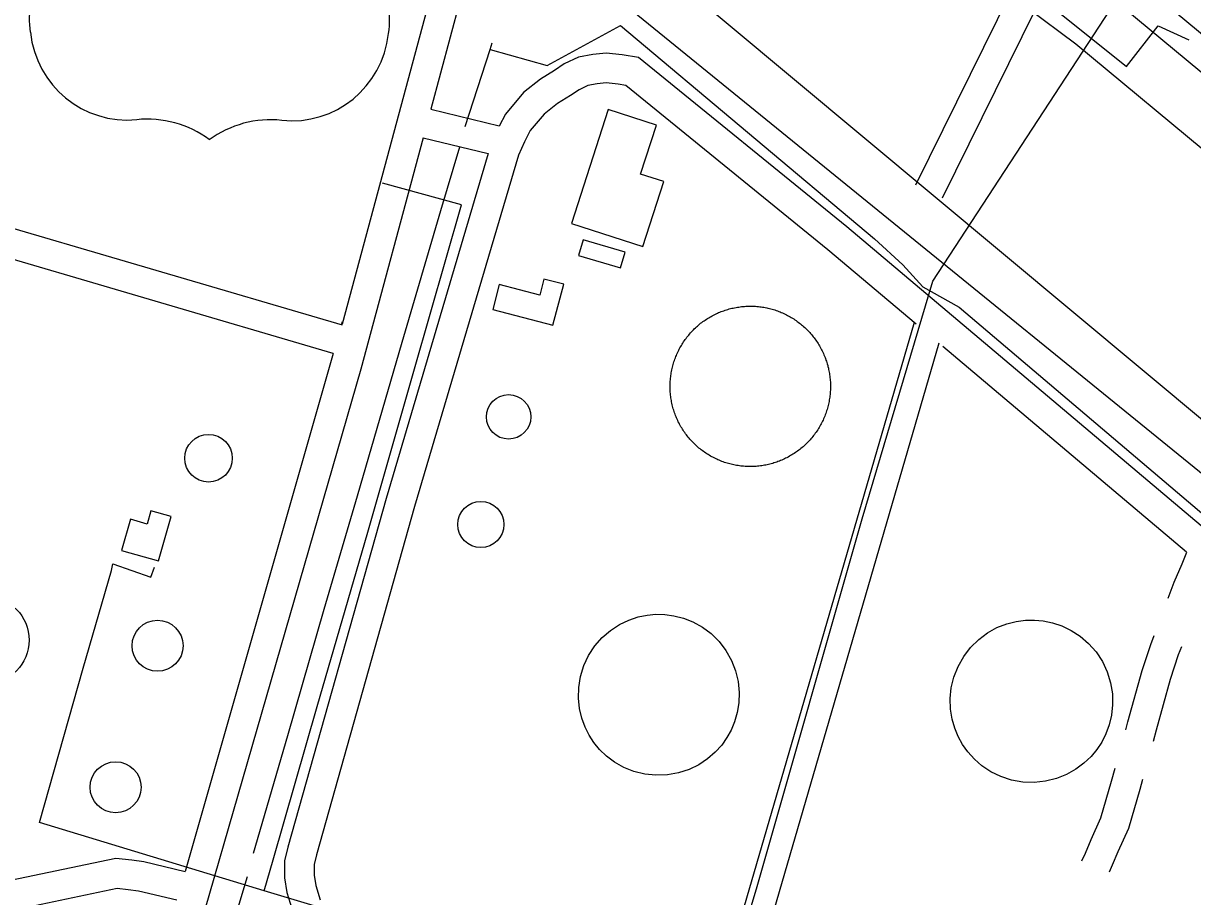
# Model space of a CAD drawing. Extents: x 3568792 to 3606828, y 529143 to 554785.
# Drawn here: x 3574666 to 3575849, y 550274 to 551157 of the extents above; entities that cross this region are included whole.
import ezdxf

# ---------------------------------------------------------------- set-up
doc = ezdxf.new("R2010")
doc.units = 0
for name, color, linetype in [('V-BLDG-OTLN', 7, 'Continuous'), ('V-DOMW-TANK', 7, 'Continuous'), ('V-ROAD-CNTR', 7, 'Continuous'), ('V-ROAD-IDEN', 7, 'Continuous'), ('V-SITE-OTLN', 7, 'Continuous'), ('V-TOPO-SHOR', 7, 'Continuous'), ('V-UTIL-LINE', 7, 'Continuous')]:
    doc.layers.add(name, color=color, linetype=linetype)

msp = doc.modelspace()

# ---------------------------------------------------------------- linework, layer by layer
at = {"layer": 'V-BLDG-OTLN'}
for points in [[(3575257.5, 551070.2), (3575220.3, 550955.2), (3575292.4, 550931.9), (3575313.6, 550997.4), (3575290.2, 551005), (3575306.2, 551054.4)], [(3575227.3, 550922.6), (3575269.9, 550910.2), (3575274.5, 550926.1), (3575232, 550938.5)], [(3575140.7, 550868.2), (3575201.6, 550852.1), (3575212.6, 550893.6), (3575192.5, 550898.9), (3575188.2, 550882.5), (3575147.3, 550893.4)], [(3574802.6, 550613.8), (3574815.4, 550658.7), (3574794.9, 550664.5), (3574791, 550651), (3574774.1, 550655.9), (3574765.1, 550624.5)]]:
    msp.add_lwpolyline(points, close=True, dxfattribs=at)
at = {"layer": 'V-DOMW-TANK'}
for points in [[(3575359.2, 550859.7), (3575360.4, 550860.4), (3575361.6, 550861.1), (3575362.8, 550861.8), (3575364.1, 550862.5), (3575365.4, 550863.1), (3575366.6, 550863.7), (3575367.9, 550864.3), (3575369.2, 550864.9), (3575370.5, 550865.4), (3575371.8, 550865.9), (3575373.2, 550866.4), (3575374.5, 550866.9), (3575375.8, 550867.4), (3575377.2, 550867.8), (3575378.5, 550868.2), (3575379.9, 550868.6), (3575381.3, 550869), (3575382.6, 550869.3), (3575384, 550869.6), (3575385.4, 550869.9), (3575386.8, 550870.2), (3575388.2, 550870.4), (3575389.6, 550870.6), (3575391, 550870.8), (3575392.4, 550871), (3575393.8, 550871.1), (3575395.2, 550871.2), (3575396.6, 550871.3), (3575398.1, 550871.4), (3575399.5, 550871.4), (3575400.9, 550871.4), (3575402.3, 550871.4), (3575403.7, 550871.4), (3575405.1, 550871.3), (3575406.5, 550871.3), (3575408, 550871.2), (3575409.4, 550871), (3575410.8, 550870.9), (3575412.2, 550870.7), (3575413.6, 550870.5), (3575415, 550870.3), (3575416.4, 550870), (3575417.8, 550869.7), (3575419.1, 550869.4), (3575420.5, 550869.1), (3575421.9, 550868.8), (3575423.3, 550868.4), (3575424.6, 550868), (3575426, 550867.6), (3575427.3, 550867.1), (3575428.6, 550866.7), (3575430, 550866.2), (3575431.3, 550865.7), (3575432.6, 550865.1), (3575433.9, 550864.6), (3575435.2, 550864), (3575436.5, 550863.4), (3575437.7, 550862.7), (3575439, 550862.1), (3575440.2, 550861.4)], [(3575340.2, 550736.9), (3575339.3, 550738), (3575338.4, 550739), (3575337.5, 550740.2), (3575336.6, 550741.3), (3575335.8, 550742.4), (3575334.9, 550743.6), (3575334.1, 550744.7), (3575333.3, 550745.9), (3575332.6, 550747.1), (3575331.8, 550748.3), (3575331.1, 550749.5), (3575330.4, 550750.7), (3575329.7, 550752), (3575329.1, 550753.2), (3575328.4, 550754.5), (3575327.8, 550755.8), (3575327.2, 550757.1), (3575326.7, 550758.4), (3575326.1, 550759.7), (3575325.6, 550761), (3575325.1, 550762.3), (3575324.6, 550763.6), (3575324.2, 550765), (3575323.7, 550766.3), (3575323.3, 550767.7), (3575322.9, 550769), (3575322.6, 550770.4), (3575322.2, 550771.8), (3575321.9, 550773.2), (3575321.6, 550774.6), (3575321.4, 550775.9), (3575321.1, 550777.3), (3575320.9, 550778.7), (3575320.7, 550780.1), (3575320.6, 550781.5), (3575320.4, 550783), (3575320.3, 550784.4), (3575320.2, 550785.8), (3575320.2, 550787.2), (3575320.1, 550788.6), (3575320.1, 550790), (3575320.1, 550791.4), (3575320.1, 550792.9), (3575320.2, 550794.3), (3575320.3, 550795.7), (3575320.4, 550797.1), (3575320.5, 550798.5), (3575320.7, 550799.9), (3575320.8, 550801.3), (3575321, 550802.7), (3575321.3, 550804.1), (3575321.5, 550805.5), (3575321.8, 550806.9), (3575322.1, 550808.3), (3575322.4, 550809.7), (3575322.8, 550811), (3575323.1, 550812.4), (3575323.5, 550813.8), (3575324, 550815.1), (3575324.4, 550816.4), (3575324.9, 550817.8), (3575325.4, 550819.1), (3575325.9, 550820.4), (3575326.4, 550821.7), (3575327, 550823), (3575327.6, 550824.3), (3575328.2, 550825.6), (3575328.8, 550826.9), (3575329.4, 550828.1), (3575330.1, 550829.4), (3575330.8, 550830.6), (3575331.5, 550831.8), (3575332.3, 550833.1), (3575333, 550834.2), (3575333.8, 550835.4), (3575334.6, 550836.6), (3575335.4, 550837.8), (3575336.2, 550838.9), (3575337.1, 550840), (3575338, 550841.1), (3575338.9, 550842.2), (3575339.8, 550843.3), (3575340.7, 550844.4), (3575341.7, 550845.4), (3575342.6, 550846.5), (3575343.6, 550847.5), (3575344.6, 550848.5), (3575345.7, 550849.4), (3575346.7, 550850.4), (3575347.8, 550851.3), (3575348.8, 550852.3), (3575349.9, 550853.2), (3575351, 550854.1), (3575352.1, 550854.9), (3575353.3, 550855.8), (3575354.4, 550856.6), (3575355.6, 550857.4), (3575356.8, 550858.2), (3575358, 550859), (3575359.2, 550859.7)], [(3575440.2, 550861.4), (3575441.5, 550860.7), (3575442.7, 550860), (3575443.9, 550859.3), (3575445.1, 550858.5), (3575446.3, 550857.8), (3575447.5, 550857), (3575448.6, 550856.1), (3575449.8, 550855.3), (3575450.9, 550854.4), (3575452, 550853.6), (3575453.1, 550852.7), (3575454.2, 550851.8), (3575455.2, 550850.8), (3575456.3, 550849.9), (3575457.3, 550848.9), (3575458.3, 550847.9), (3575459.3, 550846.9), (3575460.3, 550845.9), (3575461.3, 550844.8), (3575462.2, 550843.8), (3575463.1, 550842.7), (3575464, 550841.6), (3575464.9, 550840.5), (3575465.8, 550839.4), (3575466.6, 550838.3), (3575467.5, 550837.1), (3575468.3, 550836), (3575469.1, 550834.8), (3575469.8, 550833.6), (3575470.6, 550832.4), (3575471.3, 550831.2), (3575472, 550829.9), (3575472.7, 550828.7), (3575473.3, 550827.4), (3575474, 550826.2), (3575474.6, 550824.9), (3575475.2, 550823.6), (3575475.7, 550822.3), (3575476.3, 550821), (3575476.8, 550819.7), (3575477.3, 550818.4), (3575477.8, 550817), (3575478.2, 550815.7), (3575478.7, 550814.4), (3575479.1, 550813), (3575479.5, 550811.6), (3575479.8, 550810.3), (3575480.2, 550808.9), (3575480.5, 550807.5), (3575480.8, 550806.1), (3575481, 550804.7), (3575481.3, 550803.3), (3575481.5, 550801.9), (3575481.7, 550800.5), (3575481.8, 550799.1), (3575482, 550797.7), (3575482.1, 550796.3), (3575482.2, 550794.9), (3575482.2, 550793.5), (3575482.3, 550792.1), (3575482.3, 550790.6), (3575482.3, 550789.2), (3575482.3, 550787.8), (3575482.2, 550786.4), (3575482.1, 550785), (3575482, 550783.6), (3575481.9, 550782.2), (3575481.7, 550780.8), (3575481.6, 550779.4), (3575481.4, 550778), (3575481.1, 550776.6), (3575480.9, 550775.2), (3575480.6, 550773.8), (3575480.3, 550772.4), (3575480, 550771), (3575479.6, 550769.6), (3575479.3, 550768.3), (3575478.9, 550766.9), (3575478.4, 550765.6), (3575478, 550764.2), (3575477.5, 550762.9), (3575477, 550761.6), (3575476.5, 550760.2), (3575476, 550758.9), (3575475.4, 550757.6), (3575474.8, 550756.3), (3575474.2, 550755.1), (3575473.6, 550753.8), (3575473, 550752.5), (3575472.3, 550751.3), (3575471.6, 550750.1), (3575470.9, 550748.8), (3575470.2, 550747.6), (3575469.4, 550746.4), (3575468.6, 550745.2), (3575467.8, 550744.1), (3575467, 550742.9), (3575466.2, 550741.8), (3575465.3, 550740.7), (3575464.4, 550739.5)], [(3575464.4, 550739.5), (3575463.5, 550738.4), (3575462.6, 550737.4), (3575461.7, 550736.3), (3575460.7, 550735.3), (3575459.8, 550734.2), (3575458.8, 550733.2), (3575457.8, 550732.2), (3575456.7, 550731.2), (3575455.7, 550730.3), (3575454.6, 550729.3), (3575453.6, 550728.4), (3575452.5, 550727.5), (3575451.4, 550726.6), (3575450.3, 550725.8), (3575449.1, 550724.9), (3575448, 550724.1), (3575446.8, 550723.3), (3575445.6, 550722.5), (3575444.4, 550721.7), (3575443.2, 550721), (3575442, 550720.3), (3575440.8, 550719.6), (3575439.6, 550718.9), (3575438.3, 550718.2), (3575437, 550717.6), (3575435.8, 550717), (3575434.5, 550716.4), (3575433.2, 550715.8), (3575431.9, 550715.3), (3575430.6, 550714.7), (3575429.2, 550714.2), (3575427.9, 550713.8), (3575426.6, 550713.3), (3575425.2, 550712.9), (3575423.9, 550712.5), (3575422.5, 550712.1), (3575421.1, 550711.7), (3575419.8, 550711.4), (3575418.4, 550711.1), (3575417, 550710.8), (3575415.6, 550710.5), (3575414.2, 550710.3), (3575412.8, 550710.1), (3575411.4, 550709.9), (3575410, 550709.7), (3575408.6, 550709.6), (3575407.2, 550709.4), (3575405.8, 550709.4), (3575404.3, 550709.3), (3575402.9, 550709.2), (3575401.5, 550709.2), (3575400.1, 550709.2), (3575398.7, 550709.3), (3575397.3, 550709.3), (3575395.9, 550709.4), (3575394.4, 550709.5), (3575393, 550709.6), (3575391.6, 550709.8), (3575390.2, 550710), (3575388.8, 550710.2), (3575387.4, 550710.4), (3575386, 550710.7), (3575384.6, 550710.9), (3575383.3, 550711.2), (3575381.9, 550711.6), (3575380.5, 550711.9), (3575379.1, 550712.3), (3575377.8, 550712.7), (3575376.4, 550713.1), (3575375.1, 550713.5), (3575373.8, 550714), (3575372.4, 550714.5), (3575371.1, 550715), (3575369.8, 550715.6), (3575368.5, 550716.1), (3575367.2, 550716.7), (3575365.9, 550717.3), (3575364.7, 550717.9), (3575363.4, 550718.6), (3575362.2, 550719.2), (3575360.9, 550719.9), (3575359.7, 550720.7), (3575358.5, 550721.4), (3575357.3, 550722.1), (3575356.1, 550722.9), (3575354.9, 550723.7), (3575353.8, 550724.5), (3575352.6, 550725.4), (3575351.5, 550726.2), (3575350.4, 550727.1), (3575349.3, 550728), (3575348.2, 550728.9), (3575347.2, 550729.9), (3575346.1, 550730.8), (3575345.1, 550731.8), (3575344.1, 550732.8), (3575343.1, 550733.8), (3575342.1, 550734.8), (3575341.1, 550735.8), (3575340.2, 550736.9)]]:
    msp.add_lwpolyline(points, dxfattribs=at)
for points in [[(3575305.8, 550559.8), (3575314.6, 550559.6), (3575324, 550558.4), (3575333.6, 550555.9), (3575343.2, 550552.1), (3575352.7, 550546.9), (3575361.6, 550540.3), (3575369.7, 550532.3), (3575376.6, 550523.2), (3575382.3, 550513.2), (3575386.4, 550502.5), (3575389, 550491.7), (3575390, 550480.8), (3575389.7, 550470.3), (3575388.1, 550460.4), (3575385.4, 550451.2), (3575381.9, 550442.8), (3575377.6, 550435.1), (3575372.3, 550427.6), (3575365.7, 550420.3), (3575358, 550413.6), (3575349.1, 550407.7), (3575339.3, 550402.9), (3575328.5, 550399.4), (3575317.3, 550397.4), (3575305.8, 550397), (3575294.4, 550398.2), (3575283.5, 550400.9), (3575273.3, 550405), (3575264, 550410.3), (3575255.8, 550416.4), (3575248.8, 550423.2), (3575242.9, 550430.3), (3575238.1, 550437.7), (3575234, 550445.8), (3575230.7, 550454.8), (3575228.4, 550464.6), (3575227.3, 550475), (3575227.6, 550485.9), (3575229.4, 550497), (3575232.7, 550507.9), (3575237.6, 550518.2), (3575244, 550527.8), (3575251.5, 550536.3), (3575259.9, 550543.6), (3575268.9, 550549.5), (3575278.3, 550553.9), (3575287.7, 550557.1), (3575296.9, 550559)], [(3575688.7, 550554), (3575697.6, 550553.2), (3575707, 550551.3), (3575716.4, 550548.1), (3575725.9, 550543.6), (3575735, 550537.6), (3575743.5, 550530.3), (3575751, 550521.7), (3575757.4, 550512), (3575762.3, 550501.5), (3575765.7, 550490.5), (3575767.5, 550479.3), (3575767.8, 550468.3), (3575766.6, 550457.8), (3575764.3, 550447.9), (3575760.9, 550438.8), (3575756.7, 550430.6), (3575751.9, 550423.2), (3575746, 550416), (3575738.8, 550409.2), (3575730.6, 550403.1), (3575721.2, 550397.8), (3575710.9, 550393.6), (3575699.8, 550390.9), (3575688.4, 550389.7), (3575676.8, 550390.2), (3575665.4, 550392.2), (3575654.6, 550395.8), (3575644.6, 550400.6), (3575635.6, 550406.6), (3575627.9, 550413.4), (3575621.3, 550420.7), (3575615.9, 550428.3), (3575611.6, 550436.1), (3575608.1, 550444.5), (3575605.4, 550453.8), (3575603.8, 550463.9), (3575603.5, 550474.5), (3575604.5, 550485.4), (3575607.2, 550496.4), (3575611.4, 550507.1), (3575617.1, 550517.2), (3575624.1, 550526.4), (3575632.3, 550534.4), (3575641.3, 550541.1), (3575650.8, 550546.4), (3575660.6, 550550.2), (3575670.3, 550552.6), (3575679.7, 550553.9)]]:
    msp.add_lwpolyline(points, close=True, dxfattribs=at)
for centre, radius in [((3575156.7, 550759.5), 22.5), ((3574853.1, 550717.7), 24.1), ((3575128.6, 550650.6), 23.3), ((3574628, 550533.7), 43.7), ((3574801.5, 550528), 25.8), ((3574759.1, 550384.9), 25.8)]:
    msp.add_circle(centre, radius, dxfattribs=at)
at = {"layer": 'V-ROAD-CNTR'}
for points in [[(3578119, 552771.1), (3576930, 550256.3), (3576913, 550247.8), (3576900.3, 550250.1), (3576886.8, 550254.9), (3575716, 551225.5)], [(3580545.7, 546846.9), (3576922, 549869.5), (3574953.9, 551511), (3573655.7, 552639.7), (3573536.8, 552738.9)], [(3575149.7, 551346.1), (3575121, 551305.5), (3575099.8, 551258.8), (3575088.5, 551225.5), (3574988.3, 550853.1)], [(3575174.2, 551328.8), (3575147.1, 551290.4), (3575127.7, 551247.8), (3575117.3, 551216.8), (3575077.9, 551070.7)], [(3575692.3, 551245.2), (3575568.4, 550993.8)], [(3575716, 551225.5), (3575595.3, 550980.6)], [(3576213.4, 550852.1), (3575811.6, 551185.3)], [(3576238.7, 550272.2), (3576240.6, 550287.1), (3576239.6, 550299.4), (3576238, 550307.3), (3576234.9, 550313.7), (3576232.3, 550319.8), (3576227, 550330.3), (3576221.6, 550339.8), (3576213.5, 550352), (3576205.9, 550361.3), (3576194.7, 550372.9), (3575926.6, 550591.1), (3575499, 550951.6), (3575288.1, 551123), (3575271.5, 551125.7), (3575255.4, 551127.4), (3575242, 551125.9), (3575227.4, 551123.3), (3575213, 551116.4), (3575203.2, 551109.7), (3575188.9, 551101), (3575171.8, 551087.4), (3575153.4, 551065.7), (3575147.2, 551053.4)], [(3575569.1, 550853.2), (3575479.8, 550928.5), (3575275.4, 551094.7), (3575267.5, 551096), (3575255.5, 551097.2), (3575246.4, 551096.2), (3575236.7, 551094.5), (3575228, 551090.4), (3575219.4, 551084.4), (3575206.1, 551076.4), (3575192.8, 551065.8), (3575178.6, 551049), (3575172.9, 551037.6), (3575166.8, 551024.1), (3575061.5, 550668.8), (3574962.4, 550316.6), (3574960, 550306.8), (3574959.9, 550295.9), (3574961.7, 550285.5), (3574966.1, 550271.1)], [(3575077.9, 551070.7), (3575147.3, 551054)], [(3575070.1, 551041.8), (3575007.1, 550807.6), (3574725, 549830), (3574710, 549749.9), (3574693.6, 549674.3), (3574644.1, 549492), (3574606.5, 549360.8)], [(3575070.1, 551041.8), (3575136, 551025.9)], [(3575136, 551025.9), (3575032.7, 550677.1), (3574933.4, 550324.3), (3574930, 550310.6), (3574929.9, 550293.4), (3574932.5, 550278.5), (3574937.4, 550262.2)], [(3574988.7, 550852.1), (3574611.3, 550962.9), (3574587.5, 550962.8), (3574572.7, 550961.8), (3574558.1, 550956.3), (3574545.5, 550947.4), (3574534.6, 550935.2), (3574530.5, 550922.9), (3574406, 550476.6), (3574403.8, 550466.7), (3574401.1, 550453.3), (3574400, 550437.7), (3574395.1, 550357.6), (3574396, 550347.5), (3574403.3, 550327.5), (3574417.3, 550312.4), (3574431.5, 550305.1), (3574611.5, 550254.5)], [(3574979.1, 550823.7), (3574607.1, 550932.9)], [(3574987.8, 550852.5), (3574988.8, 550855.9)], [(3575566.9, 550855.1), (3575167, 549482.1)], [(3575592, 550834), (3575192.2, 549461.3)], [(3574979.1, 550823.7), (3574829.4, 550299.8)], [(3575842.4, 550622.8), (3575596.1, 550830.5)], [(3575824, 550576), (3575830.1, 550592.4), (3575838.2, 550610.9), (3575842.7, 550622.6)], [(3575781, 550442.9), (3575783.2, 550451), (3575797.6, 550503.1), (3575806.3, 550529.2), (3575809.9, 550538.5)], [(3575809, 550431.6), (3575812.2, 550443), (3575826.4, 550494.3), (3575834.6, 550519.1), (3575837.7, 550527.3)], [(3575736.8, 550310.4), (3575740.2, 550318.3), (3575746, 550332), (3575755.9, 550353.9), (3575766.7, 550391), (3575770.4, 550404.3)], [(3575764.7, 550299.2), (3575767.8, 550306.5), (3575773.5, 550320), (3575784.1, 550343.5), (3575795.6, 550382.8), (3575798.4, 550393)], [(3574638, 550287.8), (3574759.4, 550313.2), (3574775.6, 550311.4), (3574787.8, 550309.7), (3574829.4, 550299.8)], [(3574645.4, 550258.7), (3574760.8, 550282.8), (3574771.9, 550281.6), (3574782.2, 550280.2), (3574821, 550271)]]:
    msp.add_lwpolyline(points, dxfattribs=at)
at = {"layer": 'V-ROAD-IDEN'}
for centre, major_axis, start_param, end_param in [((3574758.1, 551161.9), (0, -86.5), 4.163028, 4.868958), ((3574950, 551161.1), (0, 86.5), 4.551282, 5.257212), ((3574771, 551158.5), (0, 98.8), 1.672766, 3.238327), ((3574937.2, 551157.7), (0, -98.8), 6.181885, 7.747479), ((3574791.3, 550955), (0, 105.6), 5.646836, 6.385311), ((3574916, 550954.4), (0, -105.6), 3.034929, 3.773404)]:
    msp.add_ellipse(centre, major_axis=major_axis, ratio=0.99789, start_param=start_param, end_param=end_param, dxfattribs=at)
at = {"layer": 'V-SITE-OTLN'}
for p, q in [((3575730.6, 551136.5), (3575681.6, 551172.8)), ((3575971.5, 550936.5), (3575730.6, 551136.5))]:
    msp.add_line(p, q, dxfattribs=at)
msp.add_lwpolyline([(3573875.4, 549292.1), (3573944.6, 549532.4), (3573997.3, 549718.3), (3574054.9, 549919.1), (3574083.6, 550040.2), (3574139, 550016.8), (3574162.8, 550004.8), (3574251.1, 550291.7), (3574647.6, 551688.5), (3575140, 551286.1), (3575179.4, 551253.9), (3576184.7, 550437), (3576414.3, 550230.7), (3576450.3, 550164.2), (3576468.6, 550130.3)], dxfattribs=at)
at = {"layer": 'V-TOPO-SHOR'}
for points in [[(3575137.9, 551130.9), (3575195.7, 551114.9), (3575269.8, 551155.3), (3575526.9, 550939.7), (3575555.7, 550913.1), (3575575.8, 550891), (3575612.7, 550870.3), (3575924.7, 550605.6), (3576161, 550407.8), (3576241.9, 550338.8), (3576259.7, 550277.3), (3576258.3, 550266.2)], [(3575112.9, 551053.1), (3575137.9, 551130.9), (3575140.2, 551137.9)], [(3574898.7, 550318.3), (3574933.3, 550437.2), (3574970.1, 550565.1), (3575003.9, 550679.5), (3575049, 550835.1), (3575088.3, 550968.2), (3575107.3, 551032.5)], [(3574736.7, 549759.7), (3574755.7, 549824.3), (3574789.1, 549938.5), (3574814.2, 550024.5), (3574841.6, 550116.8), (3574875.6, 550238.7), (3574892.6, 550294.5)]]:
    msp.add_lwpolyline(points, dxfattribs=at)
at = {"layer": 'V-UTIL-LINE'}
for points in [[(3574563.1, 552744.4), (3574908.9, 552440.1), (3574909.2, 552439.8), (3574872.4, 552298.8), (3574831, 552077.3), (3575228.1, 551698.2), (3575255.4, 551663.1), (3575337.9, 551609.8), (3575413.5, 551556.6), (3575411.3, 551410.9), (3575781.9, 551113.8), (3575813.8, 551155), (3575844.8, 551140.7)], [(3574969.4, 547813.6), (3575058.5, 548092.4), (3575079.9, 548155.5), (3575183.3, 548467.7), (3575278.7, 548760.5), (3575319.7, 548881.5), (3575312.8, 548906.1), (3575199.7, 549125.4), (3575100.6, 549153.1), (3575112.5, 549265.4), (3575175.9, 549485.5), (3575251.9, 549762.7), (3575408.1, 550284.4), (3575514.4, 550656.3), (3575585.8, 550896.6), (3575799, 551223.1), (3575939.2, 551698.4), (3576039.3, 552046.6), (3576124.9, 552331.5), (3576187.5, 552555.2), (3576203.6, 552612.2)], [(3574909.3, 550280.3), (3574918.6, 550311.4), (3574962.9, 550466.6), (3575014.2, 550642.9), (3575061.6, 550808.2), (3575108.9, 550973.9), (3575029.1, 550995.8)], [(3575805.4, 549537.8), (3575664.7, 549579.8), (3575456.4, 549639.2), (3575343.2, 549672.2), (3575363.3, 549734.9), (3575251.9, 549762.7), (3575150.6, 549796.1), (3574959.9, 549851), (3574897.6, 549870.6), (3574943.2, 550031.1), (3574996.8, 550221), (3575006.2, 550251.3), (3574909.3, 550280.3), (3574682.2, 550349.4), (3574726.4, 550505.5), (3574755, 550604.2), (3574756.3, 550610.8), (3574794.9, 550597.4), (3574798.4, 550607.5)]]:
    msp.add_lwpolyline(points, dxfattribs=at)

doc.saveas('drawing.dxf')
